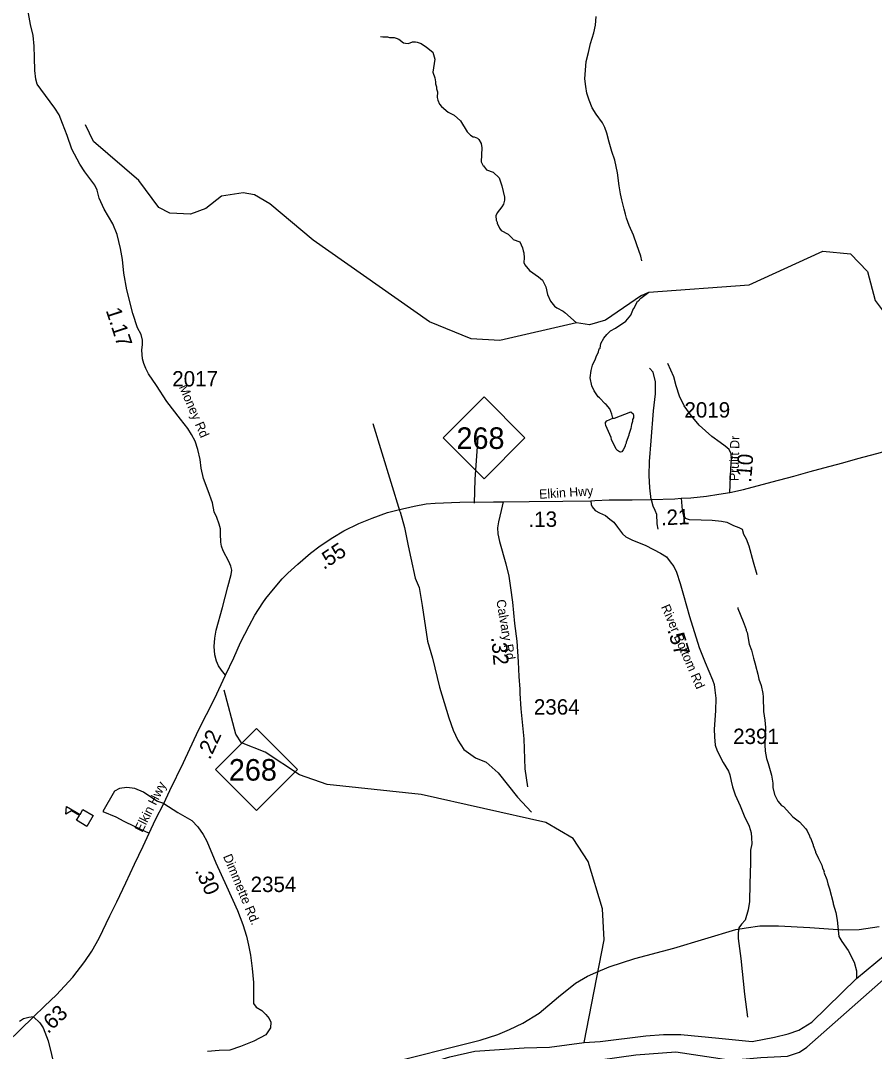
# Model space of a CAD drawing. Extents: x 1248224 to 1454986, y 825081 to 985870.
# Drawn here: x 1431036 to 1437975, y 905010 to 913386 of the extents above; entities that cross this region are included whole.
import ezdxf

# ---------------------------------------------------------------- set-up
doc = ezdxf.new("R2010")
doc.units = 0
for name, color, linetype in [('Exist Cultural Educational Facility High CELL', 7, 'Continuous'), ('Exist Hydrographic Misc Water Feature', 7, 'Continuous'), ('Exist Hydrographic River Shore', 7, 'Continuous'), ('Exist Railroad Mainline', 7, 'Continuous'), ('Exist Road Non-System Type 51', 7, 'Continuous'), ('Exist Road Primary NC Attributed', 7, 'Continuous'), ('Exist Road Primary NC Mileage Hundredths English Label', 7, 'Continuous'), ('Exist Road Primary NC Shield CELL', 7, 'Continuous'), ('Exist Road Primary NC Shield Number Label', 7, 'Continuous'), ('Exist Road Secondary Mileage Hundredths English Label', 7, 'Continuous'), ('Exist Road Secondary Type 51 Attributed', 7, 'Continuous'), ('Exist Road Secondary Type 51 Label', 7, 'Continuous'), ('Exist Road Secondary Type 51 Number Label', 7, 'Continuous')]:
    doc.layers.add(name, color=color, linetype=linetype)

msp = doc.modelspace()

# ---------------------------------------------------------------- linework, layer by layer
at = {"layer": 'Exist Cultural Educational Facility High CELL'}
msp.add_lwpolyline([(1431575.7, 906838.8), (1431491.1, 906888.2), (1431514.3, 906927.9), (1431449.4, 906965.8), (1431404.8, 906937.3), (1431408.1, 907001), (1431519.1, 906936.2), (1431542.3, 906976), (1431626.9, 906926.7)], close=True, dxfattribs=at)
at = {"layer": 'Exist Hydrographic Misc Water Feature'}
for points in [[(1433961.5, 913258.5), (1433981.4, 913254), (1434019.4, 913253.2), (1434033.3, 913248.9), (1434073.3, 913247.9), (1434089.2, 913243.6), (1434111, 913235.1), (1434148.4, 913206.3), (1434164.2, 913201.9), (1434188.2, 913201.4), (1434220.5, 913212.7), (1434244.5, 913214.1), (1434260.5, 913211.8), (1434292.2, 913199), (1434335.6, 913170.1), (1434386.6, 913128.9), (1434401.5, 913072.6), (1434387.1, 912966.9), (1434402.1, 912920.6), (1434409.5, 912888.4), (1434409.1, 912872.4), (1434416.6, 912848.2), (1434416.3, 912832.2), (1434423.7, 912808), (1434422.7, 912762), (1434426.2, 912739.9), (1434439.5, 912707.6), (1434457.1, 912687.2), (1434512.1, 912642), (1434559.5, 912616.9), (1434610.9, 912571.8), (1434666.6, 912482.5), (1434692, 912455.9), (1434715.7, 912441.4), (1434723.7, 912441.2), (1434749.5, 912430.6), (1434761.3, 912420.4), (1434778.6, 912388), (1434785.8, 912351.8), (1434779.3, 912239.9), (1434794.6, 912207.5), (1434798.6, 912207.4), (1434821.9, 912174.9), (1434877.4, 912153.7), (1434924.5, 912108.6), (1434947, 912044.1), (1434969.1, 911951.5), (1434968.6, 911927.5), (1434959.8, 911895.7), (1434947.3, 911872), (1434910.3, 911824.8), (1434897.8, 911801.1), (1434901, 911765), (1434908.6, 911748.8), (1434908.5, 911740.8), (1434927.5, 911700.4), (1434943.1, 911680), (1434998.5, 911650.8), (1435037.7, 911613.9), (1435040.3, 911608.2), (1435093.1, 911588.7), (1435114, 911540.2), (1435119.6, 911516.1), (1435127.2, 911499.9), (1435128.3, 911459.8), (1435125.5, 911421.9), (1435133.1, 911401.7), (1435172.1, 911356.8), (1435245, 911305.2), (1435278.4, 911276.4), (1435305.2, 911223.8), (1435319.8, 911159.8), (1435342.7, 911106.9), (1435375.8, 911066.2), (1435393.4, 911051.7), (1435446.8, 911024.6), (1435460.7, 911014.2), (1435553.5, 910929.1)], [(1436082.8, 911153.7), (1435790.8, 910951.9), (1435660.1, 910913), (1435553.5, 910929.1), (1434931.6, 910787.1), (1434698.6, 910801.7), (1434358.6, 910939.8), (1433413.6, 911602.3), (1433060.6, 911898.3), (1432936.6, 911969.8), (1432845.6, 911988), (1432669.6, 911958.8), (1432542.6, 911859.5), (1432416.5, 911812.8), (1432249.5, 911822.7), (1432159.5, 911867.2), (1431996.6, 912087.1), (1431627.5, 912403.2), (1431563.5, 912539.1)], [(1436082.8, 911153.7), (1436142, 911179.7), (1436958.7, 911238.6), (1437555.7, 911512.3), (1437780.6, 911491.3), (1437919.6, 911347.3), (1437981.7, 911112.9), (1438038.7, 911036.4), (1438203.6, 910957.5), (1438570.7, 910976.4), (1438730.6, 911029), (1438899.7, 911170.1), (1439058.7, 911216), (1439373.7, 911101.4), (1439515.7, 911124.7), (1439759.7, 911228.2), (1440044.7, 911271.7), (1440603.7, 911303.1)], [(1435849.1, 910154.5), (1435842.6, 910187.4), (1435825.6, 910231.8), (1435796.4, 910266.5), (1435786.5, 910272.7), (1435741.6, 910321.8), (1435729.7, 910330), (1435698.9, 910378.7), (1435679.7, 910419.2), (1435665.1, 910483.5), (1435673.5, 910543.8), (1435683.4, 910587.1), (1435708.5, 910638.6), (1435712.8, 910654.4), (1435733.7, 910694), (1435738.2, 910717.9), (1435746.3, 910725.8), (1435753.2, 910763.6), (1435776.1, 910805.2), (1435800.8, 910836.6), (1435829.4, 910866), (1435869.9, 910887.1), (1435953.8, 910943.7), (1435996.6, 910992.3), (1436017.3, 911047.8), (1436023, 911050.1), (1436050.6, 911105.2), (1436056.7, 911107), (1436077.2, 911130.6), (1436142, 911179.7)], [(1435849.1, 910154.5), (1435862, 910157), (1435996.6, 910208.3), (1436014.6, 910189.6), (1436018.4, 910179.5), (1436018, 910159.6), (1436009.7, 910143.7), (1436009.3, 910127.7), (1436000.8, 910103.9), (1435996.1, 910072), (1435979.1, 910024.3), (1435979, 910016.3), (1435957.7, 909960.8), (1435957.5, 909952.8), (1435949.2, 909937), (1435949, 909929), (1435934.4, 909897.3), (1435921.9, 909881.5), (1435911.9, 909879.8), (1435904, 909881.9), (1435888.2, 909892.3), (1435876.5, 909904.6), (1435838.2, 909983.4), (1435834.6, 909999.5), (1435792.7, 910096.5), (1435789, 910112.6), (1435789.2, 910120.6), (1435799.4, 910134.3), (1435849.1, 910154.5)], [(1436866.4, 908616), (1436866.2, 908608), (1436910, 908503), (1436932.5, 908438.5), (1436932.3, 908430.5), (1436940, 908414.4), (1436958, 908317.9), (1436976.8, 908269.5), (1436991.5, 908205.5), (1437010.3, 908148.7), (1437008.5, 908145.3), (1437028.6, 908076.2), (1437035.8, 908036), (1437054.7, 907983.6), (1437069.2, 907919.3), (1437072.6, 907891.2), (1437071.6, 907843.2), (1437075.1, 907819.1), (1437074, 907773.1), (1437085.8, 907702.1), (1437091.3, 907642.6), (1437084.2, 907500.7), (1437087.1, 907448.7), (1437097.7, 907390.4), (1437112.9, 907350), (1437138.7, 907253.5), (1437149.4, 907189.2), (1437148.6, 907153.2), (1437163.3, 907096.9), (1437190.2, 907044.2), (1437221.4, 907007.5), (1437235.2, 906999.2), (1437311.4, 906915.5), (1437366.5, 906874.2), (1437419.3, 906819.1), (1437429, 906802.9), (1437448, 906762.4), (1437449.8, 906748.3), (1437455.7, 906746.3), (1437478.5, 906689.7), (1437477.3, 906684.2), (1437497.3, 906633.3), (1437496.3, 906629.7), (1437520, 906576.7), (1437548.8, 906524.1), (1437554.4, 906499.9), (1437565.9, 906475.7), (1437565.6, 906467.7), (1437588.3, 906407.1), (1437595.6, 906370.9), (1437610.7, 906330.6), (1437640.2, 906217.9), (1437640.1, 906209.9), (1437662.4, 906137.4), (1437673.2, 906077.1), (1437686.2, 905944.8), (1437709.4, 905904.2), (1437761.8, 905831), (1437811.7, 905733.9), (1437829.7, 905663.4), (1437830.1, 905602.3)], [(1435616.9, 905082.1), (1435778.6, 905917.8), (1435766.6, 906167.5), (1435649.6, 906554), (1435527.6, 906740.3), (1435305.6, 906869.5), (1434292.6, 907096.8), (1433526.6, 907177.9), (1433303.6, 907257.9), (1433023.6, 907440.9), (1432832.6, 907516.8), (1432784.6, 907586.8), (1432691.6, 907946.5)]]:
    msp.add_lwpolyline(points, dxfattribs=at)
at = {"layer": 'Exist Hydrographic River Shore'}
for points in [[(1435616.9, 905082.1), (1435745.4, 905090.9), (1436116.4, 905137.7), (1436261.5, 905146.3), (1436402.7, 905146.4), (1436711.3, 905117), (1436983, 905090.7), (1437164.1, 905125.8), (1437274.1, 905151.4), (1437361.8, 905183.6), (1437467.9, 905248.6), (1437830.1, 905602.3), (1438065.8, 905797.4)], [(1432959.6, 903322), (1432978.6, 903436.5), (1433288.6, 903955.6), (1433512.3, 904223), (1433839.5, 904489), (1434006, 904603), (1434222.2, 904725.8), (1434412, 904807.6), (1434593.2, 904851.5), (1434686.6, 904854.4), (1434964.1, 904901.2), (1435142.3, 904901.2), (1435438.7, 904897.9), (1436037.5, 904982.7), (1436361.6, 905006.5), (1436810.6, 904938.4), (1437052.7, 904959.7), (1437268.9, 904970.7), (1437367.6, 905002.3), (1437427, 905044), (1438118.3, 905654.2)], [(1429964.3, 902688), (1430052, 902641.2), (1430217.7, 902560.4), (1430522.7, 902409.8), (1430706.5, 902398.9), (1430976.8, 902396.3), (1431432.5, 902443.1), (1431832.7, 902524.9), (1432119, 902612.6), (1432330.8, 902685.7), (1432549.9, 902840.6), (1432644.6, 903009.9), (1432933.6, 903690.3), (1433156.6, 904033.7), (1433625.6, 904543), (1433735.6, 904616.3), (1434119.9, 904842.7), (1434526, 904965.5), (1434728.8, 905012), (1435129, 905038.3), (1435333.5, 905044.1), (1435616.9, 905082.1)]]:
    msp.add_lwpolyline(points, dxfattribs=at)
at = {"layer": 'Exist Railroad Mainline'}
msp.add_lwpolyline([(1433973.1, 904899.5), (1434770.2, 905102.5), (1434914.4, 905147.6), (1435008.4, 905188.8), (1435118.3, 905239.9), (1435250.9, 905321.1), (1435408, 905453.8), (1435545.8, 905563.3), (1435643.6, 905621.3), (1435710.6, 905651), (1435819.3, 905698), (1436029.1, 905763.7), (1436345.8, 905848.8), (1436849.7, 906000.5), (1436932.1, 906014.7), (1437045.4, 906030.2), (1437196.5, 906029.9), (1437451.5, 906017), (1437715.4, 905999), (1437852.2, 906001.7), (1438014.5, 906023.6)], dxfattribs=at)
at = {"layer": 'Exist Road Non-System Type 51'}
msp.add_line((1434121.5, 909393.4), (1433900.9, 910110.2), dxfattribs=at)
for points in [[(1436086.5, 911434.3), (1436077.2, 911472.5), (1436045.1, 911565), (1436016.6, 911641.6), (1435982, 911722.4), (1435961.2, 911780.8), (1435951.8, 911813), (1435940.6, 911855.3), (1435922.1, 911929.7), (1435913.1, 911979.9), (1435902.2, 912044.2), (1435888.3, 912148.5), (1435864.4, 912251), (1435841.8, 912321.5), (1435819.1, 912398), (1435800.6, 912472.5), (1435783.5, 912516.8), (1435764.2, 912555.2), (1435713.6, 912626.1), (1435680.5, 912678.8), (1435657.7, 912739.3), (1435638.8, 912797.7), (1435629.9, 912849.9), (1435623.1, 912912.1), (1435626.4, 912984.1), (1435633.8, 913054), (1435651.3, 913127.7), (1435668.8, 913201.4), (1435694.3, 913286.9), (1435709.6, 913348.6), (1435713, 913420.6)], [(1436653.3, 910005.6), (1436552.2, 910097.6), (1436485.4, 910177.4), (1436428.9, 910257.1), (1436390.3, 910334.3), (1436364.6, 910419.2), (1436344, 910491.2), (1436297.7, 910599.3)], [(1436161.5, 909496), (1436151.2, 909588.6), (1436146.1, 909688.9), (1436148.7, 909804.7), (1436161.5, 909971.9), (1436179.5, 910216.3), (1436197.5, 910352.6), (1436197.5, 910450.4), (1436176.9, 910530.1), (1436148.7, 910561)], [(1434725.5, 909466.3), (1434730.2, 909657.1), (1434754.1, 910000.5)], [(1436405.7, 909504.6), (1436413.5, 909406.9), (1436421.2, 909370.8), (1436436.6, 909342.5), (1436470, 909332.3), (1436567.7, 909329.7), (1436657.7, 909327.1), (1436732.2, 909319.4), (1436775.9, 909311.7), (1436829.9, 909283.4), (1436873.6, 909267.9), (1436899.3, 909252.5), (1436912.2, 909213.9), (1436932.7, 909175.3), (1436955.9, 909118.7), (1436989.3, 908987.5), (1437020.1, 908884.6)], [(1436161.5, 909496), (1436174.4, 909442.9), (1436189.8, 909409.4), (1436205.2, 909376), (1436207.8, 909296.2), (1436215.5, 909252.5)], [(1434121.5, 909393.4), (1434155.2, 909268.4), (1434160.8, 909238.9), (1434186.9, 909119.4), (1434208.4, 909016.8), (1434243.7, 908855.3), (1434276.6, 908778.8), (1434299.7, 908632.2), (1434343.4, 908344.1)], [(1434343.4, 908344.1), (1434384.6, 908205.2), (1434441.1, 907968.5), (1434515.7, 907721.5), (1434551.6, 907621.2), (1434590.2, 907538.9), (1434639, 907464.3), (1434734.1, 907395.8), (1434818.9, 907359.8), (1434916.6, 907274.9), (1435076, 907076.8), (1435189.1, 906953.3)], [(1435102.2, 907793.7), (1435127.4, 907550.2), (1435135.1, 907305.8), (1435155.6, 907159.1)], [(1432201.1, 907024), (1432144.8, 907043.2), (1432036.3, 907117.4), (1431964.9, 907146.5), (1431898.7, 907154.5), (1431840.5, 907146.5), (1431798.1, 907125.3), (1431705.5, 906958.5)], [(1431705.5, 906958.5), (1431811.3, 906916.1), (1431874.9, 906881.7), (1431959.6, 906839.3), (1432080.6, 906783.2)], [(1436917.9, 906923.8), (1436958.2, 906840), (1436973, 906786.7), (1436975.9, 906745.2), (1436978.9, 906697.9), (1436967, 906644.6), (1436967, 906541), (1436964.1, 906372.2), (1436961.1, 906227.2), (1436949.3, 906159.1), (1436925.6, 906076.2), (1436896, 906043.6), (1436872.4, 906014), (1436869.4, 905972.6), (1436869.4, 905928.2), (1436890.1, 905765.3), (1436919.7, 905475.2), (1436943.4, 905286.9)], [(1432917, 905684.1), (1432929.1, 905569.7), (1432929.1, 905503.5), (1432929.1, 905440), (1432929.1, 905400.2), (1432950.3, 905368.4), (1432998, 905342), (1433029.7, 905310.2), (1433056.2, 905278.4), (1433069.4, 905246.6), (1433066.8, 905201.6), (1433029.7, 905143.3), (1432931.8, 905093), (1432823.3, 905050.6), (1432735.9, 905018.8), (1432651.2, 905016.2), (1432555.9, 905008.2)], [(1431142.2, 905291.6), (1431102, 905286.7), (1431059.6, 905273.4), (1431027.8, 905252.2)], [(1431142.2, 905291.6), (1431191.4, 905242), (1431220.5, 905202.2), (1431260.2, 905096.3), (1431313.2, 904873.8), (1431358.2, 904733.4), (1431366.1, 904675.1), (1431352.9, 904648.6), (1431315.8, 904630.1), (1431268.2, 904627.5), (1431188.8, 904643.3), (1431154.4, 904661.9)]]:
    msp.add_lwpolyline(points, dxfattribs=at)
at = {"layer": 'Exist Road Primary NC Attributed'}
for points in [[(1436800.3, 909551.6), (1436910.6, 909575.4), (1437144.2, 909638.5), (1437319.2, 909683.2), (1437453, 909723.5), (1437565, 909753.2), (1437718.2, 909792), (1437839.6, 909827.6), (1437994.1, 909867.9), (1438111.6, 909901.5), (1438210.7, 909927.3), (1438355.9, 909972.2), (1438410.3, 909990.8), (1438495.2, 910033.6), (1438559.9, 910069.3), (1438665.6, 910143.9), (1438729.6, 910200), (1438801.6, 910281.2), (1438881.8, 910377.1), (1438934.3, 910443.6), (1439001.1, 910511.4), (1439062.4, 910584.9), (1439129.8, 910641)], [(1435669.9, 909484.4), (1435702.1, 909485.7), (1435819.2, 909492.1), (1436006.8, 909492.1), (1436161.5, 909496), (1436354.4, 909501.2), (1436405.7, 909504.6), (1436484.4, 909507.6), (1436610.6, 909523.1), (1436712.3, 909537.2), (1436800.3, 909551.6)], [(1432701.2, 908066.5), (1432768, 908207.7), (1432824.7, 908332.7), (1432894.2, 908469.2), (1432940.3, 908555), (1433005.9, 908654.2), (1433029.1, 908691.6), (1433090.9, 908766.3), (1433163, 908851.4), (1433207.5, 908895.7), (1433288.6, 908970.4), (1433391.6, 909059.4), (1433469.8, 909117), (1433572.8, 909185.3), (1433664.2, 909240.7), (1433786.5, 909300), (1433892.8, 909343.6), (1434019, 909388.7), (1434105.2, 909411.9), (1434235.3, 909440.2), (1434333.1, 909458.3), (1434406, 909465.8), (1434606.9, 909473.6), (1434878.5, 909474.9), (1434959.2, 909474.7)], [(1434959.2, 909474.7), (1435169.1, 909478.6), (1435442, 909481.1), (1435669.9, 909484.4)], [(1432201.1, 907024), (1432249.8, 907129), (1432360.5, 907358.3), (1432481.3, 907620.4), (1432611.3, 907874.3), (1432701.2, 908066.5)], [(1430925.9, 905081.6), (1431142.2, 905291.6), (1431229.4, 905378.4), (1431327.3, 905469.9), (1431461.2, 905612.9), (1431557.7, 905740.5), (1431614.1, 905823.4), (1431674.6, 905929.1), (1431760.8, 906112.1), (1431817.1, 906226), (1431891.8, 906379.3), (1431962.6, 906530.1), (1432033, 906678.8), (1432080.6, 906783.2), (1432133.4, 906894), (1432201.1, 907024)]]:
    msp.add_lwpolyline(points, dxfattribs=at)
at = {"layer": 'Exist Road Primary NC Shield CELL'}
for points in [[(1434469.5, 909995.5), (1434802.5, 910328.5), (1435135.5, 909995.5), (1434802.5, 909662.5)], [(1432619.5, 907300.1), (1432952.5, 907633.1), (1433285.5, 907300.1), (1432952.5, 906967.1)]]:
    msp.add_lwpolyline(points, close=True, dxfattribs=at)
at = {"layer": 'Exist Road Secondary Type 51 Attributed'}
for points in [[(1432701.2, 908066.5), (1432668.2, 908106.6), (1432643.7, 908142.7), (1432628.3, 908180.7), (1432615.5, 908232.3), (1432609, 908300.6), (1432615.5, 908367.6), (1432627, 908433.3), (1432678.5, 908616.9), (1432721, 908783.8), (1432746.7, 908885.6), (1432751.9, 908920.4), (1432744.1, 908953.9), (1432727.4, 908991.3), (1432682.4, 909077.6), (1432668.2, 909115), (1432664.3, 909148.5), (1432660.5, 909214.7), (1432660.5, 909257.2), (1432650.2, 909294.6), (1432632.2, 909347.4), (1432610.3, 909395.1), (1432596.1, 909467.3), (1432560.1, 909565.9), (1432521.5, 909665.1), (1432503.5, 909748.4), (1432495.8, 909820.6), (1432477.8, 909900.5), (1432454.6, 909968.8), (1432426.3, 910022.9), (1432394.3, 910071.2), (1432336.4, 910148.5), (1432224.4, 910291.5), (1432139.6, 910422.2), (1432075.2, 910516.2), (1432053.4, 910558.8), (1432037.9, 910598.7), (1432027.6, 910638.7), (1432022.5, 910707), (1432027.6, 910753.3), (1432026.3, 910790.7), (1432016, 910835.8), (1431985.3, 910890.3), (1431947.9, 911004.9), (1431900.3, 911199.5), (1431874.6, 911334.8), (1431864.3, 911443.9), (1431848.9, 911534.8), (1431821.9, 911649.5), (1431784.6, 911734.5), (1431716.3, 911854.3), (1431675.4, 911942.3), (1431658.6, 912009.3), (1431640.6, 912048), (1431558.2, 912158.8), (1431517.2, 912220), (1431451.5, 912342.4), (1431414.2, 912453.2), (1431378.1, 912551.2), (1431349.8, 912622), (1431315.3, 912674), (1431202, 912828.7), (1431171.1, 912871.2), (1431160.8, 912909.8), (1431153.1, 912982), (1431147.9, 913087), (1431145.4, 913178.4), (1431137.6, 913266.1), (1431117, 913355.6), (1431093.9, 913474.1)], [(1436800.3, 909551.6), (1436807.7, 909742.8), (1436814.2, 909824), (1436811.6, 909866.5), (1436793.6, 909900), (1436761.4, 909928.3), (1436721.5, 909959.3), (1436653.3, 910005.6)], [(1434959.2, 909474.7), (1434943, 909405.9), (1434919.9, 909313.1), (1434913.4, 909265.4), (1434914.7, 909215.2), (1434927.6, 909153.3), (1434979.1, 908971.7), (1435004.7, 908872.1), (1435017.6, 908778), (1435034.3, 908659.5), (1435049.8, 908486.8), (1435069.1, 908343.5), (1435080.7, 908176), (1435085.8, 908057.4), (1435093.5, 907954.3), (1435094.8, 907918.9), (1435102.2, 907793.7)], [(1435669.9, 909484.4), (1435673.1, 909453.8), (1435682.1, 909435.7), (1435705.3, 909404.8), (1435740.1, 909386.8), (1435789, 909363.6), (1435825, 909333.9), (1435857.2, 909309.5), (1435888.1, 909270.8), (1435926.8, 909215.4), (1435955.1, 909190.9), (1436004, 909166.4), (1436117.3, 909121.3), (1436236.8, 909058.6), (1436284.4, 909027.7), (1436316.6, 908989), (1436344.9, 908949.1), (1436368.1, 908904), (1436396.4, 908812.5), (1436424.6, 908717.8), (1436472.3, 908545.2), (1436550.7, 908291.9), (1436599.6, 908170.8), (1436658.6, 908029.8), (1436674.1, 907991.2), (1436677.9, 907944.8), (1436685.6, 907879.1), (1436684.4, 907778.6), (1436674.1, 907627.2), (1436675.3, 907565.4), (1436681.8, 907497.1), (1436697.2, 907453.3), (1436746.2, 907356.7), (1436788.4, 907288), (1436800, 907257), (1436811.6, 907205.5), (1436821.9, 907159.1), (1436845, 907096), (1436883.7, 907004.5), (1436917.9, 906923.8)], [(1432201.1, 907024), (1432315.3, 906952), (1432428.6, 906885), (1432477.5, 906834.7), (1432520, 906771.6), (1432550.9, 906718.7), (1432624.3, 906542.2), (1432709, 906353.6), (1432800.4, 906153.9), (1432842.8, 906041.1), (1432871.1, 905947), (1432889.1, 905872.3), (1432905.8, 905791.8), (1432917, 905684.1)]]:
    msp.add_lwpolyline(points, dxfattribs=at)

# ---------------------------------------------------------------- texts
at = {"layer": 'Exist Road Primary NC Mileage Hundredths English Label'}
for s, rotation, p in [('.21', 2.34888, (1436242.3, 909284.6)), ('.13', 0.54097, (1435164.5, 909271)), ('.55', 33.54694, (1433500.4, 908920.5)), ('.22', 65.26761, (1432574.8, 907374.4)), ('.63', 43.07634, (1431258.7, 905149.1))]:
    msp.add_text(s, height=125, rotation=rotation, dxfattribs=at).set_placement(p)
at = {"layer": 'Exist Road Primary NC Shield Number Label'}
for p in [(1434578.6, 909905.8), (1432728.7, 907210.4)]:
    msp.add_text('268', height=175, dxfattribs=at).set_placement(p)
at = {"layer": 'Exist Road Secondary Mileage Hundredths English Label'}
for s, rotation, p in [('1.17', 288.03337, (1431727.4, 911031.8)), ('.10', 85.46626, (1436973.5, 909629.5)), ('.57', 287.20616, (1436291.3, 908435.1)), ('.32', 275.11299, (1434860.7, 908375.2)), ('.30', 294.19206, (1432451.6, 906479.6))]:
    msp.add_text(s, height=125, rotation=rotation, dxfattribs=at).set_placement(p)
at = {"layer": 'Exist Road Secondary Type 51 Label'}
for s, rotation, p in [('Money Rd', 293.34498, (1432321.1, 910408.6)), ('Pruitt Dr', 88.75181, (1436870.7, 909643.8)), ('Elkin Hwy', 3.66923, (1435252.8, 909500.2)), ('Calvary Rd', 279.6033, (1434901.8, 908676.2)), ('River Bottom Rd', 293.32073, (1436239.4, 908622.9)), ('Elkin Hwy', 63.52646, (1432025.6, 906784.5)), ('Dimmette Rd.', 292.73087, (1432680.1, 906594.6))]:
    msp.add_text(s, height=75, rotation=rotation, dxfattribs=at).set_placement(p)
at = {"layer": 'Exist Road Secondary Type 51 Number Label'}
for s, p in [('2017', (1432268.6, 910413.5)), ('2019', (1436431.3, 910160.4)), ('2364', (1435207.8, 907746.6)), ('2391', (1436827, 907507.6)), ('2354', (1432905.7, 906304.9))]:
    msp.add_text(s, height=125, dxfattribs=at).set_placement(p)

doc.saveas('drawing.dxf')
